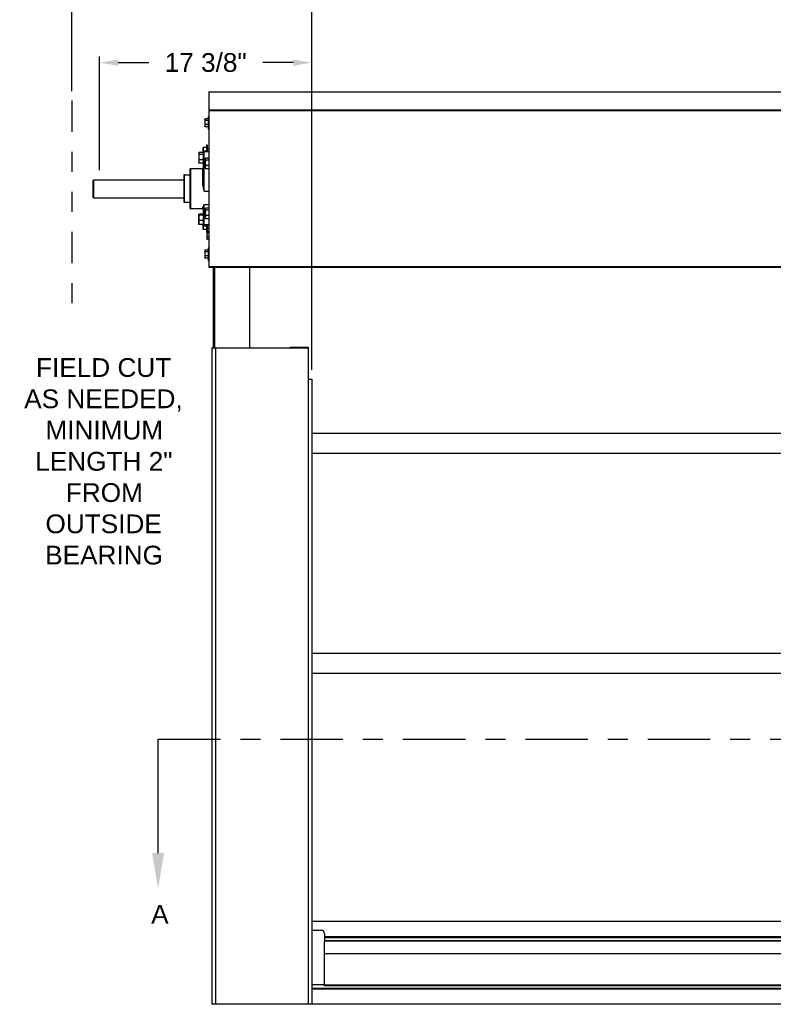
# Model space of a CAD drawing. Header units: inches. Extents: x 170 to 312, y 215 to 248.
# Tile 335 of 410: x 273.49 to 277.26, y 220.41 to 225.34. Entities that reach past the tile are written whole.
import ezdxf
from ezdxf import colors
from ezdxf.entities.mleader import LeaderData, LeaderLine
from ezdxf.math import Vec2, Vec3

# ---------------------------------------------------------------- set-up
doc = ezdxf.new("R2010")
doc.units = ezdxf.units.IN
doc.header["$LTSCALE"] = 0.25
doc.header["$MEASUREMENT"] = 0
doc.linetypes.add('CENTER', pattern=[2, 1.25, -0.25, 0.25, -0.25])
doc.linetypes.add('PHANTOM2', pattern=[1.25, 0.625, -0.125, 0.125, -0.125, 0.125, -0.125])
for name, color, linetype in [('ANNOTATIONS', 1, 'Continuous'), ('HIDDEN', 6, 'PHANTOM2'), ('SECTION CUTS', 6, 'CENTER'), ('STANDARD MOTOR RH', 7, 'Continuous')]:
    doc.layers.add(name, color=color, linetype=linetype)
doc.styles.add('ARIAL', font='arial.ttf', dxfattribs={"height": 0.09375})
doc.styles.get("Standard").update_dxf_attribs({"font": 'romans.shx'})
doc.dimstyles.new('STANDARD$0', dxfattribs={"dimtxt": 0.09375, "dimasz": 0.09375, "dimexe": 0.03125, "dimexo": 0.046875, "dimgap": 0.09, "dimtad": 0, "dimtih": 1, "dimtoh": 1, "dimdec": 4, "dimzin": 0, "dimdsep": 46, "dimtxsty": 'ARIAL', "dimcen": 0.09, "dimadec": 0, "dimazin": 0, "dimtfac": 1, "dimtdec": 4, "dimtofl": 0, "dimtmove": 0, "dimatfit": 1, "dimfxl": 1, "dimtolj": 1, "dimtzin": 0, "dimarcsym": 0})

# ---------------------------------------------------------------- blocks, each defined once
blk = doc.blocks.new('*D223')
at = {"layer": 'ANNOTATIONS', "color": 0, "lineweight": -2, "transparency": 16777216}
for p, q in [((273.7525, 224.9786), (273.7525, 225.5863)), ((273.8463, 225.555), (274.1718, 225.555)), ((274.8595, 225.555), (274.534, 225.555)), ((274.9532, 223.5854), (274.9532, 225.5863))]:
    blk.add_line(p, q, dxfattribs=at)
at = {"layer": 'ANNOTATIONS', "color": 0, "transparency": 16777216}
for points in [[(273.8463, 225.5706), (273.8463, 225.5394), (273.7525, 225.555)], [(274.8595, 225.5706), (274.8595, 225.5394), (274.9532, 225.555)]]:
    blk.add_solid(points, dxfattribs=at)
at = {"layer": 'defpoints', "color": 0, "transparency": 16777216}
for p in [(273.7525, 225.555), (273.7525, 224.9318), (274.9532, 223.5385)]:
    blk.add_point(p, dxfattribs=at)
at = {"layer": 'ANNOTATIONS', "color": 0, "transparency": 16777216, "insert": (274.3529, 225.555), "char_height": 0.09375, "attachment_point": 5, "style": 'ARIAL'}
blk.add_mtext('\\A1;20"', dxfattribs=at)
blk = doc.blocks.new('*D224')
at = {"layer": 'ANNOTATIONS', "color": 0, "lineweight": -2, "transparency": 16777216}
for p, q in [((273.8907, 224.5834), (273.8907, 225.1525)), ((274.9532, 223.5854), (274.9532, 225.1525)), ((273.9845, 225.1213), (274.1369, 225.1213)), ((274.8595, 225.1213), (274.7071, 225.1213))]:
    blk.add_line(p, q, dxfattribs=at)
at = {"layer": 'ANNOTATIONS', "color": 0, "transparency": 16777216}
for points in [[(273.9845, 225.1369), (273.9845, 225.1057), (273.8907, 225.1213)], [(274.8595, 225.1369), (274.8595, 225.1057), (274.9532, 225.1213)]]:
    blk.add_solid(points, dxfattribs=at)
at = {"layer": 'defpoints', "color": 0, "transparency": 16777216}
for p in [(274.9532, 225.1213), (273.8907, 224.5365), (274.9532, 223.5385)]:
    blk.add_point(p, dxfattribs=at)
at = {"layer": 'ANNOTATIONS', "color": 0, "transparency": 16777216, "insert": (274.422, 225.1213), "char_height": 0.09375, "attachment_point": 5, "style": 'ARIAL'}
blk.add_mtext('\\A1;17 3/8"', dxfattribs=at)

msp = doc.modelspace()

# ---------------------------------------------------------------- linework, layer by layer
at = {"layer": 'HIDDEN'}
msp.add_line((273.75254, 224.93177), (273.75254, 223.90108), dxfattribs=at)
at = {"layer": 'SECTION CUTS'}
msp.add_line((274.18376, 221.7392), (280.67775, 221.7392), dxfattribs=at)
at = {"layer": 'STANDARD MOTOR RH'}
for p, q in [((274.43798, 224.97601), (280.44579, 224.97601)), ((274.43798, 224.97601), (274.43798, 224.09954)), ((280.44579, 224.97442), (274.43798, 224.97442)), ((280.44579, 224.88374), (274.43798, 224.88374)), ((274.43798, 224.88226), (280.46142, 224.88226)), ((274.41729, 224.83733), (274.41812, 224.83877)), ((274.41729, 224.83733), (274.41729, 224.8022)), ((274.43404, 224.83987), (274.41886, 224.83987)), ((274.43404, 224.83212), (274.41886, 224.83212)), ((274.43404, 224.81202), (274.41886, 224.81202)), ((274.43404, 224.85101), (274.43798, 224.85101)), ((274.43404, 224.85101), (274.43404, 224.78851)), ((274.41812, 224.80076), (274.41729, 224.8022)), ((274.41886, 224.79966), (274.41829, 224.8008)), ((274.43404, 224.79966), (274.41886, 224.79966)), ((274.43798, 224.78851), (274.43404, 224.78851)), ((274.42548, 224.71039), (274.42942, 224.71039)), ((274.42548, 224.71039), (274.42548, 224.67681)), ((274.42942, 224.71039), (274.42942, 224.67681)), ((274.38713, 224.669), (274.38824, 224.67092)), ((274.38713, 224.669), (274.38713, 224.62212)), ((274.40988, 224.67239), (274.38923, 224.67239)), ((274.40988, 224.66206), (274.38923, 224.66206)), ((274.40873, 224.67239), (274.40873, 224.6967)), ((274.40988, 224.67306), (274.40988, 224.51824)), ((274.42548, 224.6967), (274.4103, 224.6967)), ((274.42548, 224.67914), (274.4103, 224.67914)), ((274.41363, 224.67681), (274.43798, 224.67681)), ((274.41363, 224.47926), (274.41363, 224.67681)), ((274.42942, 224.69086), (274.43798, 224.69086)), ((274.38824, 224.6202), (274.38713, 224.62212)), ((274.38923, 224.61873), (274.38847, 224.62024)), ((274.40988, 224.63523), (274.38923, 224.63523)), ((274.40988, 224.61873), (274.38923, 224.61873)), ((274.41363, 224.64171), (274.42089, 224.64171)), ((274.41995, 224.64008), (274.42106, 224.642)), ((274.41995, 224.64008), (274.41995, 224.5932)), ((274.43798, 224.64347), (274.42204, 224.64347)), ((274.43798, 224.63313), (274.42204, 224.63313)), ((274.34317, 224.58836), (274.34317, 224.39492)), ((274.34692, 224.59211), (274.40613, 224.59211)), ((274.34692, 224.39117), (274.34692, 224.59211)), ((274.40613, 224.59211), (274.40613, 224.51729)), ((274.42106, 224.59128), (274.41995, 224.5932)), ((274.42204, 224.58981), (274.42128, 224.59132)), ((274.43798, 224.60631), (274.42204, 224.60631)), ((274.43798, 224.58981), (274.42204, 224.58981)), ((273.85961, 224.53154), (273.86156, 224.53351)), ((273.85961, 224.44672), (273.85961, 224.53154)), ((274.31223, 224.53351), (273.86156, 224.53351)), ((273.86156, 224.53351), (273.86156, 224.44476)), ((274.31223, 224.55711), (274.31223, 224.42617)), ((274.31598, 224.56086), (274.34317, 224.56086)), ((274.31598, 224.42242), (274.31598, 224.56086)), ((274.41363, 224.47926), (274.43798, 224.47926)), ((273.85961, 224.44672), (273.86156, 224.44476)), ((273.86156, 224.44476), (274.31223, 224.44476)), ((274.34317, 224.42242), (274.31598, 224.42242)), ((274.40613, 224.39117), (274.34692, 224.39117)), ((274.40613, 224.39469), (274.40613, 224.39117)), ((274.40988, 224.39107), (274.40988, 224.31022)), ((274.41363, 224.41149), (274.43798, 224.41149)), ((274.41363, 224.30647), (274.41363, 224.41149)), ((274.41995, 224.39008), (274.42106, 224.392)), ((274.41995, 224.39008), (274.41995, 224.3432)), ((274.43798, 224.39347), (274.42204, 224.39347)), ((274.43798, 224.38313), (274.42204, 224.38313)), ((274.38713, 224.36115), (274.3874, 224.36162)), ((274.38713, 224.31428), (274.38713, 224.36115)), ((274.40988, 224.36325), (274.38923, 224.36325)), ((274.40988, 224.35824), (274.38923, 224.35824)), ((274.40988, 224.33271), (274.38923, 224.33271)), ((274.42106, 224.34128), (274.41995, 224.3432)), ((274.42204, 224.33981), (274.42128, 224.34132)), ((274.43798, 224.35631), (274.42204, 224.35631)), ((274.43798, 224.33981), (274.42204, 224.33981)), ((274.3874, 224.31381), (274.38713, 224.31428)), ((274.40988, 224.31218), (274.38923, 224.31218)), ((274.40873, 224.28658), (274.40873, 224.31218)), ((274.40876, 224.31218), (274.4103, 224.30414)), ((274.42548, 224.30414), (274.4103, 224.30414)), ((274.42548, 224.28658), (274.4103, 224.28658)), ((274.41363, 224.31279), (274.43798, 224.31279)), ((274.43798, 224.30647), (274.41363, 224.30647)), ((274.42548, 224.30647), (274.42548, 224.27289)), ((274.42826, 224.27289), (274.42548, 224.27289)), ((274.42826, 224.27483), (274.42909, 224.27627)), ((274.42826, 224.27483), (274.42826, 224.2397)), ((274.42942, 224.30647), (274.42942, 224.2767)), ((274.43798, 224.29242), (274.42942, 224.29242)), ((274.43798, 224.27737), (274.42983, 224.27737)), ((274.43798, 224.26962), (274.42983, 224.26962)), ((274.42909, 224.23826), (274.42826, 224.2397)), ((274.42983, 224.23716), (274.42926, 224.2383)), ((274.43798, 224.24952), (274.42983, 224.24952)), ((274.43798, 224.23716), (274.42983, 224.23716)), ((274.41729, 224.18108), (274.41812, 224.18252)), ((274.41729, 224.18108), (274.41729, 224.14595)), ((274.43404, 224.18362), (274.41886, 224.18362)), ((274.43404, 224.17587), (274.41886, 224.17587)), ((274.43404, 224.19476), (274.43798, 224.19476)), ((274.43404, 224.19476), (274.43404, 224.13226)), ((274.41812, 224.14451), (274.41729, 224.14595)), ((274.41886, 224.14341), (274.41829, 224.14455)), ((274.43404, 224.15577), (274.41886, 224.15577)), ((274.43404, 224.14341), (274.41886, 224.14341)), ((274.43798, 224.13226), (274.43404, 224.13226)), ((280.46142, 224.10101), (274.43798, 224.10101)), ((274.43798, 224.09954), (280.44579, 224.09954)), ((274.46067, 223.69476), (274.46067, 224.09954)), ((274.4681, 223.69476), (274.4681, 224.09954)), ((274.64073, 224.09954), (274.64073, 223.69476)), ((274.45323, 223.69476), (274.93535, 223.69476)), ((274.45323, 223.69476), (274.45323, 220.41351)), ((274.4711, 223.69476), (274.4711, 220.41351)), ((274.84385, 223.69476), (274.84385, 223.69873)), ((274.84385, 223.69873), (274.93535, 223.69873)), ((274.84385, 223.69536), (274.93535, 223.69536)), ((274.93535, 223.69873), (274.93535, 220.41351)), ((274.93535, 223.53851), (274.95323, 223.53851)), ((274.95323, 223.53851), (274.95323, 220.41351)), ((279.95323, 223.26662), (274.95323, 223.26656)), ((279.95323, 223.16662), (274.95323, 223.16662)), ((279.95323, 222.16665), (274.95323, 222.16659)), ((279.95323, 222.06665), (274.95323, 222.06665)), ((274.95323, 220.82843), (279.95323, 220.82843)), ((274.95323, 220.78382), (275.0001, 220.78382)), ((275.01573, 220.76819), (275.01573, 220.72853)), ((275.01573, 220.75248), (279.89073, 220.75248)), ((275.01573, 220.75186), (279.89073, 220.75186)), ((275.01573, 220.74793), (279.89073, 220.74793)), ((275.01573, 220.73038), (279.89073, 220.73038)), ((279.89073, 220.73008), (275.01573, 220.73008)), ((275.01573, 220.50538), (275.01573, 220.72839)), ((279.89073, 220.66546), (275.01573, 220.66546)), ((274.95323, 220.5129), (275.01573, 220.5129)), ((279.95323, 220.49188), (274.95323, 220.49188)), ((279.95323, 220.49008), (274.95323, 220.49008)), ((279.95323, 220.48946), (274.95323, 220.48946)), ((279.89073, 220.50851), (275.01573, 220.50851)), ((279.89073, 220.50538), (275.01573, 220.50538)), ((280.45323, 220.41351), (274.45323, 220.41351))]:
    msp.add_line(p, q, dxfattribs=at)
for centre, radius, start, end in [((274.41363, 224.67306), 0.00375, 90, 180), ((274.41271, 224.64965), 0.00799, 249.30403, 276.64014), ((274.34692, 224.58836), 0.00375, 90, 180), ((274.40613, 224.59586), 0.00375, 270, 0), ((274.31598, 224.55711), 0.00375, 90, 180), ((274.40701, 224.52168), 0.00448, 258.74346, 309.90198), ((274.31598, 224.42617), 0.00375, 180, 270), ((274.34692, 224.39492), 0.00375, 180, 270), ((274.4062, 224.391), 0.00369, 1.06081, 90.98264), ((274.40613, 224.38742), 0.00375, 0, 90), ((274.41329, 224.3162), 0.00344, 187.13082, 275.69838), ((274.41363, 224.31022), 0.00375, 180, 270), ((274.44113, 224.22211), 0.00391, 143.90098, 180), ((275.0001, 220.76819), 0.01562, 0, 90)]:
    msp.add_arc(centre, radius, start, end, dxfattribs=at)
for points, knots in [([(274.41886, 224.83987), (274.41866, 224.83959), (274.41773, 224.83833), (274.41749, 224.83702), (274.41729, 224.836)], [0, 0, 0, 0, 0.2169922, 1, 1, 1, 1]), ([(274.41729, 224.836), (274.41731, 224.83569), (274.41738, 224.83438), (274.41822, 224.8331), (274.41886, 224.83212)], [0, 0, 0, 0, 0.2366668, 1, 1, 1, 1]), ([(274.41886, 224.83212), (274.41842, 224.83049), (274.41754, 224.8272), (274.41737, 224.82379), (274.41729, 224.82207)], [0, 0, 0, 0, 0.4954815, 1, 1, 1, 1]), ([(274.41729, 224.82207), (274.41729, 224.82183), (274.41731, 224.81844), (274.41812, 224.81511), (274.41886, 224.81202)], [0, 0, 0, 0, 0.0701918, 1, 1, 1, 1]), ([(274.41886, 224.81202), (274.41842, 224.81102), (274.41754, 224.80899), (274.41737, 224.8069), (274.41729, 224.80584)], [0, 0, 0, 0, 0.4954173, 1, 1, 1, 1]), ([(274.41729, 224.80584), (274.41729, 224.80569), (274.41731, 224.80361), (274.41812, 224.80156), (274.41886, 224.79966)], [0, 0, 0, 0, 0.0702066, 1, 1, 1, 1]), ([(274.38923, 224.67239), (274.38894, 224.672), (274.38771, 224.67032), (274.38739, 224.66857), (274.38713, 224.66722)], [0, 0, 0, 0, 0.2293944, 1, 1, 1, 1]), ([(274.38713, 224.66722), (274.38716, 224.66679), (274.38727, 224.66505), (274.38838, 224.66334), (274.38923, 224.66206)], [0, 0, 0, 0, 0.246312, 1, 1, 1, 1]), ([(274.38923, 224.66206), (274.38864, 224.65988), (274.38746, 224.65548), (274.38724, 224.65094), (274.38713, 224.64864)], [0, 0, 0, 0, 0.4954679, 1, 1, 1, 1]), ([(274.4103, 224.6967), (274.40986, 224.69528), (274.40897, 224.6924), (274.40881, 224.68942), (274.40873, 224.68792)], [0, 0, 0, 0, 0.4954474, 1, 1, 1, 1]), ([(274.40873, 224.6967), (274.40875, 224.6967), (274.40882, 224.6967), (274.40966, 224.6967), (274.4103, 224.6967)], [0, 0, 0, 0, 0.2365711, 1, 1, 1, 1]), ([(274.40873, 224.68792), (274.40873, 224.68771), (274.40876, 224.68475), (274.40955, 224.68184), (274.4103, 224.67914)], [0, 0, 0, 0, 0.070251, 1, 1, 1, 1]), ([(274.4103, 224.67914), (274.40984, 224.67772), (274.40913, 224.6755), (274.40898, 224.67321), (274.40892, 224.67239)], [0, 0, 0, 0, 0.6425392, 1, 1, 1, 1]), ([(274.38713, 224.64864), (274.38714, 224.64832), (274.38716, 224.64592), (274.38761, 224.64138), (274.38869, 224.63729), (274.38923, 224.63523)], [0, 0, 0, 0, 0.0700944, 0.5307778, 1, 1, 1, 1]), ([(274.38923, 224.63523), (274.38864, 224.63389), (274.38746, 224.63118), (274.38724, 224.62839), (274.38713, 224.62698)], [0, 0, 0, 0, 0.49544027, 1, 1, 1, 1]), ([(274.38713, 224.62698), (274.38714, 224.62679), (274.38716, 224.6253), (274.38761, 224.62251), (274.38869, 224.62), (274.38923, 224.61873)], [0, 0, 0, 0, 0.0700865, 0.5307593, 1, 1, 1, 1]), ([(274.42204, 224.64347), (274.42176, 224.64308), (274.42053, 224.6414), (274.4202, 224.63965), (274.41995, 224.6383)], [0, 0, 0, 0, 0.2294135, 1, 1, 1, 1]), ([(274.41995, 224.6383), (274.41997, 224.63787), (274.42008, 224.63612), (274.4212, 224.63442), (274.42204, 224.63313)], [0, 0, 0, 0, 0.2463282, 1, 1, 1, 1]), ([(274.42204, 224.63313), (274.42146, 224.63096), (274.42027, 224.62656), (274.42006, 224.62201), (274.41995, 224.61972)], [0, 0, 0, 0, 0.4954679, 1, 1, 1, 1]), ([(274.41995, 224.61972), (274.41995, 224.6194), (274.41997, 224.61699), (274.42042, 224.61245), (274.4215, 224.60837), (274.42204, 224.60631)], [0, 0, 0, 0, 0.0700803, 0.5307866, 1, 1, 1, 1]), ([(274.42204, 224.60631), (274.42146, 224.60497), (274.42027, 224.60226), (274.42006, 224.59947), (274.41995, 224.59806)], [0, 0, 0, 0, 0.49542746, 1, 1, 1, 1]), ([(274.41995, 224.59806), (274.41995, 224.59786), (274.41997, 224.59638), (274.42042, 224.59359), (274.4215, 224.59108), (274.42204, 224.58981)], [0, 0, 0, 0, 0.0700864, 0.530785, 1, 1, 1, 1]), ([(274.40613, 224.51729), (274.40624, 224.51487), (274.40645, 224.51001), (274.40795, 224.50122), (274.41037, 224.49095), (274.41252, 224.48318), (274.41363, 224.47929), (274.41363, 224.47926)], [0, 0, 0, 0, 0.1900001, 0.3829983, 0.6879071, 0.9974597, 1, 1, 1, 1]), ([(274.41363, 224.47926), (274.41363, 224.47929), (274.41289, 224.48449), (274.41156, 224.49496), (274.41012, 224.50797), (274.40994, 224.51575), (274.40988, 224.51824)], [0, 0, 0, 0, 0.0025829, 0.40435, 0.8088289, 1, 1, 1, 1]), ([(274.41363, 224.41149), (274.41363, 224.41147), (274.41254, 224.40912), (274.41039, 224.40481), (274.40797, 224.40015), (274.40645, 224.39682), (274.40624, 224.3954), (274.40613, 224.39469)], [0, 0, 0, 0, 0.0025428, 0.3076663, 0.6170143, 0.8072677, 1, 1, 1, 1]), ([(274.40988, 224.39107), (274.40994, 224.39219), (274.41012, 224.39564), (274.41155, 224.40229), (274.41289, 224.40826), (274.41363, 224.41147), (274.41363, 224.41149)], [0, 0, 0, 0, 0.1911578, 0.592692, 0.9974166, 1, 1, 1, 1]), ([(274.42204, 224.39347), (274.42176, 224.39308), (274.42053, 224.3914), (274.4202, 224.38965), (274.41995, 224.3883)], [0, 0, 0, 0, 0.2294173, 1, 1, 1, 1]), ([(274.41995, 224.3883), (274.41997, 224.38787), (274.42008, 224.38612), (274.4212, 224.38442), (274.42204, 224.38313)], [0, 0, 0, 0, 0.2463243, 1, 1, 1, 1]), ([(274.42204, 224.38313), (274.42146, 224.38096), (274.42027, 224.37656), (274.42006, 224.37201), (274.41995, 224.36972)], [0, 0, 0, 0, 0.49544708, 1, 1, 1, 1]), ([(274.41995, 224.36972), (274.41995, 224.3694), (274.41997, 224.36699), (274.42042, 224.36245), (274.4215, 224.35837), (274.42204, 224.35631)], [0, 0, 0, 0, 0.0700803, 0.5307866, 1, 1, 1, 1]), ([(274.38923, 224.36325), (274.38864, 224.36285), (274.38746, 224.36203), (274.38724, 224.36118), (274.38713, 224.36075)], [0, 0, 0, 0, 0.4954275, 1, 1, 1, 1]), ([(274.38713, 224.36075), (274.38714, 224.36069), (274.38716, 224.36024), (274.38761, 224.35939), (274.38869, 224.35863), (274.38923, 224.35824)], [0, 0, 0, 0, 0.0700947, 0.5307588, 1, 1, 1, 1]), ([(274.38923, 224.35824), (274.38894, 224.35729), (274.38771, 224.35313), (274.38739, 224.34881), (274.38713, 224.34548)], [0, 0, 0, 0, 0.2293668, 1, 1, 1, 1]), ([(274.38713, 224.34548), (274.38716, 224.34441), (274.38727, 224.34009), (274.38838, 224.33588), (274.38923, 224.33271)], [0, 0, 0, 0, 0.246309, 1, 1, 1, 1]), ([(274.38923, 224.33271), (274.38864, 224.33104), (274.38746, 224.32768), (274.38724, 224.3242), (274.38713, 224.32244)], [0, 0, 0, 0, 0.4954815, 1, 1, 1, 1]), ([(274.38713, 224.32244), (274.38714, 224.3222), (274.38716, 224.32036), (274.38761, 224.31688), (274.38869, 224.31376), (274.38923, 224.31218)], [0, 0, 0, 0, 0.0701184, 0.5308015, 1, 1, 1, 1]), ([(274.42204, 224.35631), (274.42146, 224.35497), (274.42027, 224.35226), (274.42006, 224.34947), (274.41995, 224.34806)], [0, 0, 0, 0, 0.4954146, 1, 1, 1, 1]), ([(274.41995, 224.34806), (274.41995, 224.34786), (274.41997, 224.34638), (274.42042, 224.34359), (274.4215, 224.34108), (274.42204, 224.33981)], [0, 0, 0, 0, 0.0700604, 0.5307593, 1, 1, 1, 1]), ([(274.38923, 224.31218), (274.3886, 224.31259), (274.38775, 224.31314), (274.38756, 224.31371), (274.3875, 224.31387)], [0, 0, 0, 0, 0.73185687, 1, 1, 1, 1]), ([(274.4103, 224.30414), (274.40986, 224.30271), (274.40897, 224.29984), (274.40881, 224.29686), (274.40873, 224.29536)], [0, 0, 0, 0, 0.4954474, 1, 1, 1, 1]), ([(274.40873, 224.29536), (274.40873, 224.29515), (274.40876, 224.29218), (274.40955, 224.28928), (274.4103, 224.28658)], [0, 0, 0, 0, 0.0701939, 1, 1, 1, 1]), ([(274.4103, 224.28658), (274.40966, 224.28658), (274.40882, 224.28658), (274.40875, 224.28658), (274.40873, 224.28658)], [0, 0, 0, 0, 0.7634289, 1, 1, 1, 1]), ([(274.42983, 224.27737), (274.42963, 224.27709), (274.4287, 224.27583), (274.42845, 224.27452), (274.42826, 224.2735)], [0, 0, 0, 0, 0.2169922, 1, 1, 1, 1]), ([(274.42826, 224.2735), (274.42828, 224.27319), (274.42835, 224.27188), (274.42919, 224.2706), (274.42983, 224.26962)], [0, 0, 0, 0, 0.2366753, 1, 1, 1, 1]), ([(274.42983, 224.26962), (274.42939, 224.26799), (274.4285, 224.2647), (274.42834, 224.26129), (274.42826, 224.25957)], [0, 0, 0, 0, 0.4954815, 1, 1, 1, 1]), ([(274.42826, 224.25957), (274.42826, 224.25933), (274.42829, 224.25594), (274.42909, 224.25261), (274.42983, 224.24952)], [0, 0, 0, 0, 0.0701945, 1, 1, 1, 1]), ([(274.42983, 224.24952), (274.42939, 224.24852), (274.4285, 224.24649), (274.42834, 224.2444), (274.42826, 224.24334)], [0, 0, 0, 0, 0.4954173, 1, 1, 1, 1]), ([(274.42826, 224.24334), (274.42826, 224.24319), (274.42829, 224.24111), (274.42909, 224.23906), (274.42983, 224.23716)], [0, 0, 0, 0, 0.0702092, 1, 1, 1, 1]), ([(274.41886, 224.18362), (274.41866, 224.18334), (274.41773, 224.18208), (274.41749, 224.18077), (274.41729, 224.17975)], [0, 0, 0, 0, 0.2169922, 1, 1, 1, 1]), ([(274.41729, 224.17975), (274.41731, 224.17944), (274.41738, 224.17813), (274.41822, 224.17685), (274.41886, 224.17587)], [0, 0, 0, 0, 0.2366668, 1, 1, 1, 1]), ([(274.41886, 224.17587), (274.41842, 224.17424), (274.41754, 224.17095), (274.41737, 224.16754), (274.41729, 224.16582)], [0, 0, 0, 0, 0.4954815, 1, 1, 1, 1]), ([(274.41729, 224.16582), (274.41729, 224.16558), (274.41731, 224.16219), (274.41812, 224.15886), (274.41886, 224.15577)], [0, 0, 0, 0, 0.0701918, 1, 1, 1, 1]), ([(274.41886, 224.15577), (274.41842, 224.15477), (274.41754, 224.15274), (274.41737, 224.15065), (274.41729, 224.14959)], [0, 0, 0, 0, 0.4954173, 1, 1, 1, 1]), ([(274.41729, 224.14959), (274.41729, 224.14944), (274.41731, 224.14736), (274.41812, 224.14531), (274.41886, 224.14341)], [0, 0, 0, 0, 0.0702066, 1, 1, 1, 1])]:
    msp.add_open_spline(points, degree=3, knots=knots, dxfattribs=at)

# ---------------------------------------------------------------- texts
at = {"layer": 'ANNOTATIONS', "insert": (273.48854, 223.64383), "char_height": 0.09375, "width": 0.8325753, "attachment_point": 1, "style": 'ARIAL'}
msp.add_mtext('\\pi0.08461;FIELD CUT \\P\\pi0.02546;AS NEEDED, \\P\\pi0.13149;MINIMUM \\P\\pi0.08068;LENGTH 2" \\P\\pi0.23384;FROM \\P\\pi0.1319;OUTSIDE \\P\\pi0.13043;BEARING', dxfattribs=at)
at = {"layer": 'SECTION CUTS', "style": 'ARIAL'}
msp.add_text('A', height=0.09375, dxfattribs=at).set_placement((274.14928, 220.81677))

# ---------------------------------------------------------------- dimensions: what is measured, and where the dimension line sits
at = {"layer": 'ANNOTATIONS'}
for base, p1, p2, text, picture, middle in [((273.75254, 225.55501), (274.95323, 223.53851), (273.75254, 224.93177), '20"', '*D223', (274.35288, 225.55501)), ((274.95323, 225.1213), (273.89073, 224.5365), (274.95323, 223.53851), '17 3/8"', '*D224', (274.42198, 225.1213))]:
    dim = msp.add_linear_dim(base=base, p1=p1, p2=p2, text=text, dimstyle='STANDARD$0', dxfattribs=at)
    dim.commit()
    dim.dimension.update_dxf_attribs({"geometry": picture, "text_midpoint": middle, "dimtype": 160})

# ---------------------------------------------------------------- leaders
at = {"layer": 'SECTION CUTS'}
ml = msp.add_multileader_mtext('Standard', dxfattribs=at)
ml.set_content('', color=256)
ml.set_leader_properties()
ml.build(insert=Vec2(0, 0))
ml.multileader.update_dxf_attribs({"dogleg_length": 0, "arrow_head_size": 0.18})
ctx = ml.context
ctx.base_point, ctx.char_height, ctx.arrow_head_size, ctx.landing_gap_size, ctx.plane_origin = Vec3(274.18376, 221.7392), 0.18, 0.18, 0, Vec3(274.18376, 220.98968)
notes = []
notes.append((ctx, [(0, (1, 1, 0), (274.18376, 221.7392), (1, 0), 0, [(0, [(274.18376, 220.98968)], 0, [])])]))
ctx.mtext.insert, ctx.mtext.flow_direction = Vec3(274.18376, 221.8292), 5
for ctx, leaders in notes:
    for number, flags, end, landing, length, lines in leaders:
        leader = LeaderData()
        leader.index, (leader.has_last_leader_line, leader.has_dogleg_vector, leader.attachment_direction) = number, flags
        leader.last_leader_point, leader.dogleg_vector, leader.dogleg_length = Vec3(end), Vec3(landing), length
        for number, points, colour, breaks in lines:
            line = LeaderLine()
            line.index, line.vertices, line.color, line.breaks = number, Vec3.list(points), colors.encode_raw_color(colour), breaks
            leader.lines.append(line)
        ctx.leaders.append(leader)

doc.saveas('drawing.dxf')
